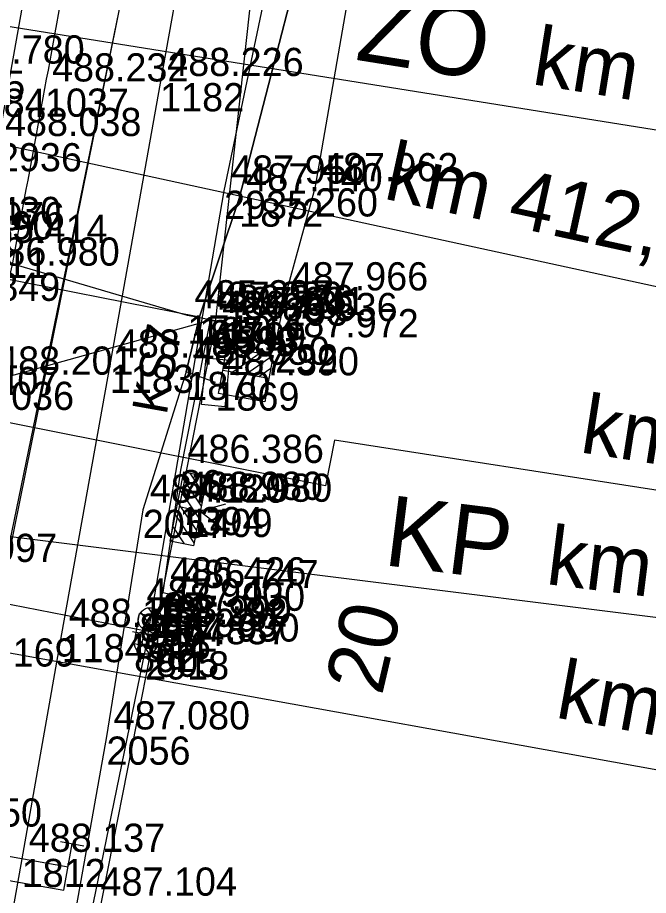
# Model space of a CAD drawing. Extents: x -874038 to -859694, y -1059487 to -1049069.
# Drawn here: x -866512.99 to -866486.17, y -1050215.02 to -1050177.66 of the extents above; entities that cross this region are included whole.
import ezdxf

# ---------------------------------------------------------------- set-up
doc = ezdxf.new("R2010")
doc.units = 0
for name, color, linetype in [('Vrstva 1', 7, 'Continuous'), ('Vrstva 11', 7, 'Continuous'), ('Vrstva 12', 7, 'Continuous'), ('Vrstva 15', 7, 'Continuous'), ('Vrstva 23', 7, 'Continuous'), ('Vrstva 25', 7, 'Continuous'), ('Vrstva 26', 7, 'Continuous'), ('Vrstva 32', 7, 'Continuous'), ('Vrstva 33', 7, 'Continuous'), ('Vrstva 4', 7, 'Continuous'), ('Vrstva 41', 7, 'Continuous'), ('Vrstva 42', 7, 'Continuous'), ('Vrstva 44', 7, 'Continuous'), ('Vrstva 51', 7, 'Continuous'), ('Vrstva 6', 7, 'Continuous'), ('Vrstva 60', 7, 'Continuous'), ('Vrstva 61', 7, 'Continuous'), ('Vrstva 7', 7, 'Continuous')]:
    doc.layers.add(name, color=color, linetype=linetype)

msp = doc.modelspace()

# ---------------------------------------------------------------- linework, layer by layer
at = {"layer": 'Vrstva 1'}
for p, q in [((-866467.903, -1050185.333), (-866524.799, -1050176.222)), ((-866448.314, -1050197.301), (-866519.503, -1050181.791)), ((-866468.882, -1050205.325), (-866521.468, -1050198.731))]:
    msp.add_line(p, q, dxfattribs=at)
msp.add_lwpolyline([(-866495.84, -1050119), (-866497.982, -1050130.55), (-866500.06, -1050142.119), (-866502.438, -1050155.401), (-866504.752, -1050168.299), (-866506.931, -1050180.451), (-866509.072, -1050192.436), (-866511.12, -1050203.896), (-866512.818, -1050213.468), (-866513.553, -1050217.613)], dxfattribs=at)
msp.add_spline([(-866519.023, -1050216.775), (-866518.058, -1050212.394), (-866516.626, -1050205.583), (-866514.162, -1050193.161), (-866511.83, -1050180.683), (-866509.548, -1050168.072), (-866509.135, -1050165.719)], degree=3, dxfattribs=at)
at = {"layer": 'Vrstva 11'}
for p, q in [((-866536.39, -1050198.15), (-866507.45, -1050203.77)), ((-866507.758, -1050202.977), (-866507.216, -1050203.755)), ((-866507.435, -1050202.784), (-866506.924, -1050203.516)), ((-866507.614, -1050203.77), (-866507.102, -1050204.505)), ((-866507.936, -1050203.965), (-866507.394, -1050204.74))]:
    msp.add_line(p, q, dxfattribs=at)
for centre in [(-866507.362, -1050203.278), (-866507.362, -1050203.278), (-866507.538, -1050204.262), (-866507.538, -1050204.262)]:
    msp.add_circle(centre, 0.5, dxfattribs=at)
at = {"layer": 'Vrstva 12'}
msp.add_lwpolyline([(-866508.04, -1050204.32), (-866507.81, -1050203.03), (-866506.87, -1050203.21), (-866507.11, -1050204.52), (-866508.04, -1050204.32)], dxfattribs=at)
at = {"layer": 'Vrstva 15'}
for p, q in [((-866510.182, -1050212.92), (-866511.166, -1050212.746)), ((-866510.848, -1050213.818), (-866514.788, -1050213.118))]:
    msp.add_line(p, q, dxfattribs=at)
msp.add_lwpolyline([(-866514.612, -1050212.134), (-866514.962, -1050214.104), (-866511.024, -1050214.802), (-866510.674, -1050212.832)], dxfattribs=at)
at = {"layer": 'Vrstva 23'}
for points in [[(-866491.243, -1050132.411), (-866500.349, -1050184.929)], [(-866500.349, -1050184.929), (-866501.635, -1050189.575), (-866502.038, -1050191.569)]]:
    msp.add_lwpolyline(points, dxfattribs=at)
at = {"layer": 'Vrstva 25'}
msp.add_lwpolyline([(-866504.184, -1050194.236), (-866505.179, -1050194.134), (-866504.976, -1050192.144), (-866503.981, -1050192.246), (-866504.184, -1050194.236)], dxfattribs=at)
at = {"layer": 'Vrstva 26'}
for points in [[(-866543.23, -1050177.81), (-866539.8, -1050177.64), (-866533.95, -1050178.66), (-866522.76, -1050179.83), (-866523.29, -1050186.18), (-866514.75, -1050188.52), (-866505.26, -1050190.4), (-866503.57, -1050185.36), (-866499.73, -1050170.46), (-866497.14, -1050158.42), (-866494.93, -1050144.62)], [(-866494.93, -1050144.62), (-866497.14, -1050158.42), (-866499.73, -1050170.46), (-866503.57, -1050185.36), (-866505.26, -1050190.4), (-866505.82, -1050192.74), (-866507.67, -1050198.61), (-866509.21, -1050208.26), (-866510.82, -1050217.25), (-866510.07, -1050219.61), (-866509.48, -1050221.47), (-866512.35, -1050226.22), (-866514.58, -1050229.56), (-866518.53, -1050235.96), (-866520.38, -1050241.83), (-866520.74, -1050245.12), (-866520.51, -1050250.96), (-866522.65, -1050255.51), (-866524.12, -1050260.33), (-866525.68, -1050261.18), (-866527.25, -1050265.71), (-866527.35, -1050270.96), (-866527.64, -1050276.5)], [(-866504.298, -1050190.625), (-866505.772, -1050190.34), (-866515.27, -1050187.551), (-866517.09, -1050187.014), (-866524.239, -1050185.87)], [(-866504.58, -1050193.19), (-866505.82, -1050192.74), (-866505.26, -1050190.4)]]:
    msp.add_lwpolyline(points, dxfattribs=at)
at = {"layer": 'Vrstva 32'}
for points in [[(-866506.11, -1050198.49), (-866504.59, -1050190.78), (-866501.52, -1050162.74), (-866505.84, -1050161.84), (-866511.92, -1050161.38), (-866512.93, -1050161.22)], [(-866510.92, -1050222.42), (-866509.84, -1050220.57), (-866510.14, -1050218.92), (-866506.11, -1050198.49)], [(-866505.72, -1050198.57), (-866506.11, -1050198.49)]]:
    msp.add_lwpolyline(points, dxfattribs=at)
at = {"layer": 'Vrstva 33'}
for p, q in [((-866505.673, -1050197.05), (-866505.084, -1050197.929)), ((-866505.974, -1050197.275), (-866505.187, -1050198.45)), ((-866505.153, -1050197.153), (-866504.981, -1050197.409)), ((-866506.077, -1050197.795), (-866505.289, -1050198.97)), ((-866506.179, -1050198.315), (-866505.392, -1050199.49)), ((-866506.282, -1050198.836), (-866505.494, -1050200.011)), ((-866506.385, -1050199.356), (-866505.912, -1050200.061)), ((-866506.487, -1050199.876), (-866506.432, -1050199.959))]:
    msp.add_line(p, q, dxfattribs=at)
msp.add_lwpolyline([(-866504.939, -1050197.195), (-866505.52, -1050200.138), (-866506.501, -1050199.945), (-866505.92, -1050197.002)], close=True, dxfattribs=at)
for points in [[(-866504.939, -1050197.195), (-866505.52, -1050200.138), (-866506.501, -1050199.945), (-866505.92, -1050197.002), (-866504.939, -1050197.195)], [(-866504.152, -1050198.37), (-866505.229, -1050198.667), (-866504.345, -1050199.351)]]:
    msp.add_lwpolyline(points, dxfattribs=at)
at = {"layer": 'Vrstva 4'}
msp.add_lwpolyline([(-866509.962, -1050218.201), (-866509.767, -1050215.334), (-866507.568, -1050204.634), (-866504.212, -1050185.031), (-866501.462, -1050171.903), (-866497.638, -1050167.789), (-866496.673, -1050162.305), (-866494.593, -1050150.206), (-866491.525, -1050132.374)], dxfattribs=at)
at = {"layer": 'Vrstva 41'}
for p, q in [((-866503.242, -1050191.845), (-866504.25, -1050192.547)), ((-866503.799, -1050191.744), (-866504.15, -1050191.99)), ((-866502.685, -1050191.944), (-866503.846, -1050192.753)), ((-866502.128, -1050192.043), (-866503.289, -1050192.852)), ((-866502.228, -1050192.6), (-866502.731, -1050192.951))]:
    msp.add_line(p, q, dxfattribs=at)
for points in [[(-866503.113, -1050191.867), (-866502.937, -1050190.883)], [(-866502.304, -1050193.028), (-866504.273, -1050192.676), (-866504.097, -1050191.692), (-866502.128, -1050192.043), (-866502.304, -1050193.028)], [(-866502.304, -1050193.028), (-866502.48, -1050194.012), (-866504.449, -1050193.661), (-866504.273, -1050192.676)]]:
    msp.add_lwpolyline(points, dxfattribs=at)
msp.add_lwpolyline([(-866502.304, -1050193.028), (-866504.273, -1050192.676), (-866504.097, -1050191.692), (-866502.128, -1050192.043)], close=True, dxfattribs=at)
at = {"layer": 'Vrstva 42'}
for points in [[(-866551.835, -1050204.204), (-866540.302, -1050201.534), (-866529.975, -1050198.723), (-866517.322, -1050194.027), (-866504.812, -1050190.538), (-866506.069, -1050196.918), (-866506.811, -1050202.13), (-866506.292, -1050202.242)], [(-866504.812, -1050190.538), (-866502.937, -1050190.883)]]:
    msp.add_lwpolyline(points, dxfattribs=at)
at = {"layer": 'Vrstva 44'}
for points in [[(-866487.695, -1050063.218), (-866491.446, -1050081.177), (-866505.89, -1050163.565), (-866517.279, -1050219.791), (-866546.351, -1050218.156), (-866558.908, -1050275.234), (-866568.988, -1050294.895), (-866588.978, -1050350.048), (-866609.417, -1050369.06), (-866613.019, -1050391.26), (-866602.498, -1050412.296), (-866589.615, -1050418.846), (-866587.422, -1050422.063)], [(-866505.865, -1050163.637), (-866517.407, -1050219.702)]]:
    msp.add_lwpolyline(points, dxfattribs=at)
at = {"layer": 'Vrstva 51'}
msp.add_lwpolyline([(-866521.974, -1050223.122), (-866520.115, -1050214.536), (-866517.414, -1050201.131), (-866513.829, -1050183.006), (-866509.718, -1050159.96), (-866506.661, -1050142.768)], dxfattribs=at)
at = {"layer": 'Vrstva 6'}
for p, q in [((-866499.514, -1050195.65), (-866499.9, -1050197.588)), ((-866467.341, -1050200.669), (-866499.514, -1050195.65))]:
    msp.add_line(p, q, dxfattribs=at)
for points in [[(-866499.9, -1050197.588), (-866529.21, -1050191.75)], [(-866468.176, -1050212.865), (-866524.73, -1050202.66)]]:
    msp.add_lwpolyline(points, dxfattribs=at)
at = {"layer": 'Vrstva 60'}
for p, q in [((-866506.931, -1050180.451), (-866506.931, -1050180.451)), ((-866511.83, -1050180.683), (-866511.83, -1050180.683)), ((-866504.212, -1050185.031), (-866504.212, -1050185.031)), ((-866500.349, -1050184.929), (-866500.349, -1050184.929)), ((-866503.57, -1050185.36), (-866503.57, -1050185.36)), ((-866501.635, -1050189.575), (-866501.635, -1050189.575)), ((-866505.772, -1050190.34), (-866505.772, -1050190.34)), ((-866505.26, -1050190.4), (-866505.26, -1050190.4)), ((-866504.812, -1050190.538), (-866504.812, -1050190.538)), ((-866504.298, -1050190.625), (-866504.298, -1050190.625)), ((-866504.59, -1050190.78), (-866504.59, -1050190.78)), ((-866502.937, -1050190.883), (-866502.937, -1050190.883)), ((-866502.038, -1050191.569), (-866502.038, -1050191.569)), ((-866509.072, -1050192.436), (-866509.072, -1050192.436)), ((-866505.82, -1050192.74), (-866505.82, -1050192.74)), ((-866504.58, -1050193.19), (-866504.58, -1050193.19)), ((-866506.069, -1050196.918), (-866506.069, -1050196.918)), ((-866506.11, -1050198.49), (-866506.11, -1050198.49)), ((-866505.72, -1050198.57), (-866505.72, -1050198.57)), ((-866507.67, -1050198.61), (-866507.67, -1050198.61)), ((-866506.811, -1050202.13), (-866506.811, -1050202.13)), ((-866506.292, -1050202.242), (-866506.292, -1050202.242)), ((-866507.81, -1050203.03), (-866507.81, -1050203.03)), ((-866506.87, -1050203.21), (-866506.87, -1050203.21)), ((-866507.45, -1050203.77), (-866507.45, -1050203.77)), ((-866511.12, -1050203.896), (-866511.12, -1050203.896)), ((-866507.619, -1050203.886), (-866507.619, -1050203.886)), ((-866508.04, -1050204.32), (-866508.04, -1050204.32)), ((-866507.11, -1050204.52), (-866507.11, -1050204.52)), ((-866507.568, -1050204.634), (-866507.568, -1050204.634)), ((-866509.21, -1050208.26), (-866509.21, -1050208.26)), ((-866512.818, -1050213.468), (-866512.818, -1050213.468))]:
    msp.add_line(p, q, dxfattribs=at)
at = {"layer": 'Vrstva 7'}
for p, q in [((-866507.714, -1050204.377), (-866507.524, -1050203.395)), ((-866508.11, -1050203.791), (-866507.128, -1050203.981))]:
    msp.add_line(p, q, dxfattribs=at)

# ---------------------------------------------------------------- texts
at = {"layer": 'Vrstva 1'}
for s, height, rotation, p in [('ZO', 3, 350.9024, (-866498.68, -1050179.45)), ('km 412,469', 2.5, 350.9024, (-866491.179, -1050180.489)), ('km 412,465', 2.5, 347.706, (-866497.487, -1050185.356)), ('KP', 3, 352.8836, (-866497.485, -1050200.959)), ('km 412,448', 2.5, 352.8836, (-866490.578, -1050201.764))]:
    msp.add_text(s, height=height, rotation=rotation, dxfattribs=at).set_placement(p)
at = {"layer": 'Vrstva 11'}
msp.add_text('20', height=2.5, rotation=76.7925, dxfattribs=at).set_placement((-866497.506, -1050206.554))
at = {"layer": 'Vrstva 25'}
msp.add_text('KS7', height=1.5, rotation=79.8677, dxfattribs=at).set_placement((-866506.661, -1050194.608))
at = {"layer": 'Vrstva 6'}
for s, rotation, p in [('km 412,454', 351.1333, (-866489.135, -1050196.157)), ('km 412,444', 349.7716, (-866490.177, -1050207.443))]:
    msp.add_text(s, height=2.5, rotation=rotation, dxfattribs=at).set_placement(p)
at = {"layer": 'Vrstva 60'}
for s, p in [('1025', (-866516.24, -1050181.12)), ('1182', (-866506.931, -1050181.651)), ('1037', (-866511.83, -1050181.883)), ('2936', (-866513.829, -1050184.206)), ('2935', (-866504.212, -1050186.231)), ('260', (-866500.349, -1050186.129)), ('1872', (-866503.57, -1050186.56)), ('1711', (-866515.27, -1050188.751)), ('1849', (-866514.75, -1050189.72)), ('293', (-866501.635, -1050190.775)), ('1710', (-866505.772, -1050191.54)), ('1871', (-866505.26, -1050191.6)), ('85', (-866504.812, -1050191.738)), ('1709', (-866504.298, -1050191.825)), ('1393', (-866504.59, -1050191.98)), ('89', (-866502.937, -1050192.083)), ('292', (-866502.038, -1050192.769)), ('1183', (-866509.072, -1050193.636)), ('1870', (-866505.82, -1050193.94)), ('1036', (-866514.162, -1050194.361)), ('1869', (-866504.58, -1050194.39)), ('86', (-866506.069, -1050198.118)), ('1394', (-866506.11, -1050199.69)), ('1409', (-866505.72, -1050199.77)), ('2057', (-866507.67, -1050199.81)), ('87', (-866506.811, -1050203.33)), ('88', (-866506.292, -1050203.442)), ('803', (-866507.81, -1050204.23)), ('804', (-866506.87, -1050204.41)), ('806', (-866507.45, -1050204.97)), ('1184', (-866511.12, -1050205.096)), ('544', (-866507.619, -1050205.086)), ('802', (-866508.04, -1050205.52)), ('805', (-866507.11, -1050205.72)), ('2918', (-866507.568, -1050205.834)), ('2056', (-866509.21, -1050209.46)), ('1812', (-866512.818, -1050214.668))]:
    msp.add_text(s, height=1.2, dxfattribs=at).set_placement(p)
at = {"layer": 'Vrstva 61'}
for s, p in [('486.780', (-866515.94, -1050179.62)), ('488.226', (-866506.631, -1050180.151)), ('488.232', (-866511.53, -1050180.383)), ('487.984', (-866517.6, -1050181.889)), ('488.038', (-866513.529, -1050182.706)), ('487.950', (-866503.912, -1050184.731)), ('487.962', (-866500.049, -1050184.629)), ('487.140', (-866503.27, -1050185.06)), ('487.430', (-866516.943, -1050186.493)), ('487.976', (-866516.79, -1050186.714)), ('486.590', (-866517.27, -1050187.11)), ('485.414', (-866514.97, -1050187.251)), ('486.980', (-866514.45, -1050188.22)), ('487.966', (-866501.335, -1050189.275)), ('485.297', (-866505.472, -1050190.04)), ('487.080', (-866504.96, -1050190.1)), ('486.336', (-866504.512, -1050190.238)), ('487.601', (-866503.998, -1050190.325)), ('486.780', (-866504.29, -1050190.48)), ('486.536', (-866502.637, -1050190.583)), ('487.972', (-866501.738, -1050191.269)), ('488.185', (-866508.772, -1050192.136)), ('487.050', (-866505.52, -1050192.44)), ('488.201', (-866513.862, -1050192.861)), ('487.390', (-866504.28, -1050192.89)), ('486.407', (-866517.022, -1050193.727)), ('486.386', (-866505.769, -1050196.618)), ('487.120', (-866507.37, -1050198.31)), ('488.980', (-866505.81, -1050198.19)), ('488.980', (-866505.42, -1050198.27)), ('487.997', (-866517.114, -1050200.831)), ('486.426', (-866506.511, -1050201.83)), ('486.747', (-866505.992, -1050201.942)), ('487.940', (-866507.51, -1050202.73)), ('487.930', (-866506.57, -1050202.91)), ('487.990', (-866507.15, -1050203.47)), ('488.162', (-866510.82, -1050203.596)), ('488.292', (-866507.319, -1050203.586)), ('487.930', (-866507.74, -1050204.02)), ('487.930', (-866506.81, -1050204.22)), ('487.837', (-866507.268, -1050204.334)), ('488.169', (-866516.326, -1050205.283)), ('487.080', (-866508.91, -1050207.96)), ('488.150', (-866517.758, -1050212.094)), ('488.137', (-866512.518, -1050213.168)), ('487.104', (-866509.467, -1050215.034))]:
    msp.add_text(s, height=1.2, dxfattribs=at).set_placement(p)

doc.saveas('drawing.dxf')
